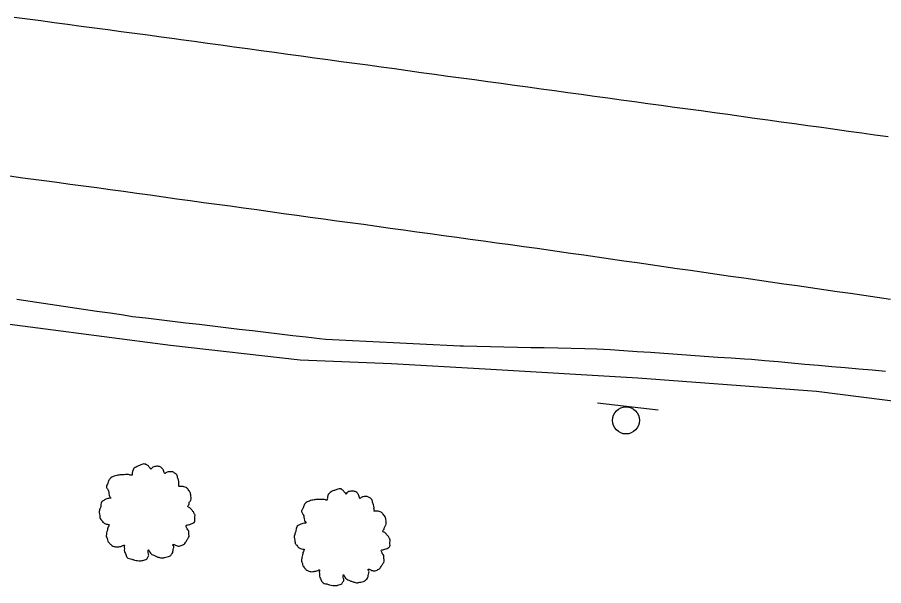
# Model space of a CAD drawing. Extents: x 1901471 to 1963503, y 756461 to 799997.
# Drawn here: x 1940665.4 to 1940729.7, y 780433.7 to 780475.8 of the extents above; entities that cross this region are included whole.
import ezdxf

# ---------------------------------------------------------------- set-up
doc = ezdxf.new("R2010")
doc.units = 0
for name, color, linetype in [('RD_EX_Bldg', 7, 'Continuous'), ('RD_EX_BldgApp', 7, 'Continuous'), ('RD_EX_GuardRail', 7, 'Continuous'), ('RD_EX_Road', 7, 'Continuous'), ('RD_EX_VEG', 7, 'Continuous')]:
    doc.layers.add(name, color=color, linetype=linetype)

# ---------------------------------------------------------------- blocks, each defined once
blk = doc.blocks.new('T2')
at = {"layer": 'RD_EX_VEG'}
for points in [[(0.05, 7.21), (-0.25, 7.24), (-0.57, 7.14), (-0.82, 7.04), (-1.05, 6.96), (-1.27, 6.86), (-1.57, 6.69), (-1.8, 6.49), (-1.92, 6.24), (-1.97, 6.01), (-2.02, 5.74), (-2.02, 5.56), (-2.15, 5.54), (-2.3, 5.56), (-2.55, 5.64), (-2.8, 5.64), (-3.05, 5.64), (-3.4, 5.61), (-3.75, 5.61), (-4.02, 5.56), (-4.35, 5.51), (-4.72, 5.39), (-5.07, 5.26), (-5.37, 5.01), (-5.62, 4.54), (-5.75, 4.19), (-5.9, 3.94), (-5.75, 3.49), (-5.57, 3.14), (-5.55, 2.94), (-5.47, 2.52), (-5.37, 2.29), (-5.25, 2.09), (-5.32, 2.07), (-5.7, 2.02), (-6, 1.92), (-6.42, 1.69), (-6.64, 1.47), (-6.74, 1.14), (-6.77, 0.79), (-6.87, 0.59), (-6.94, 0.32), (-6.97, 0.24), (-7.02, -0.08), (-6.92, -0.53), (-6.89, -0.88), (-6.77, -1.11), (-6.62, -1.28), (-6.44, -1.53), (-6.05, -1.76), (-5.72, -1.86), (-5.52, -1.88), (-5.7, -2.38), (-5.75, -2.73), (-5.87, -3.13), (-5.87, -3.21), (-5.92, -3.68), (-5.77, -4.01), (-5.7, -4.38), (-5.52, -4.61), (-5.25, -4.91), (-4.92, -5.13), (-4.42, -5.26), (-4.02, -5.23), (-3.45, -5.06), (-3.2, -4.98), (-3.22, -5.16), (-3.2, -5.53), (-3.2, -5.96), (-3.05, -6.28), (-2.95, -6.56), (-2.8, -6.81), (-2.47, -7.03), (-2.07, -7.11), (-1.65, -7.26), (-1.2, -7.33), (-0.7, -7.36), (-0.1, -7.21), (0.18, -7.08), (0.28, -6.91), (0.48, -6.53), (0.43, -6.31), (0.45, -5.71), (0.55, -5.88), (0.73, -6.23), (1.23, -6.53), (1.63, -6.71), (2.1, -6.86), (2.4, -6.93), (2.88, -6.86), (3.25, -6.78), (3.63, -6.66), (3.93, -6.38), (4.1, -6.11), (4.15, -5.83), (4.23, -5.46), (4.28, -5.28)], [(4.28, -5.28), (4.2, -5.11), (4.15, -4.86), (4.23, -4.88), (4.4, -4.93), (4.68, -5.06), (4.9, -5.13), (5.23, -5.11), (5.5, -5.01), (5.95, -4.73), (6.22, -4.26), (6.5, -3.86), (6.57, -3.53), (6.52, -3.31), (6.5, -2.81), (6.3, -2.56), (6.25, -2.43), (6.15, -2.03), (6.22, -1.98), (6.5, -1.93), (6.87, -1.81), (7.15, -1.68), (7.37, -1.51), (7.45, -1.28), (7.42, -0.88), (7.47, -0.48), (7.4, -0.33), (7.3, -0.18), (7.22, 0.02), (7.07, 0.17), (6.97, 0.32), (6.87, 0.42), (6.75, 0.57), (6.57, 0.69), (6.42, 0.74), (6.37, 0.89), (6.52, 1.09), (6.57, 1.19), (6.6, 1.42), (6.82, 1.77), (6.87, 2.17), (6.82, 2.59), (6.77, 2.87), (6.62, 3.14), (6.42, 3.39), (6.3, 3.56), (6.12, 3.69), (5.8, 3.81), (5.55, 3.86), (5.2, 3.86), (5, 3.91), (5.03, 3.96), (5.03, 4.11), (5.03, 4.39), (4.95, 4.84), (4.8, 5.34), (4.8, 5.36), (4.7, 5.61), (4.48, 5.81), (4.3, 5.91), (4.1, 6.04), (3.85, 6.06), (3.55, 6.06), (3.28, 6.01), (3.08, 5.91), (2.9, 5.79), (2.83, 5.94), (2.73, 6.24), (2.68, 6.39), (2.53, 6.56), (2.3, 6.76), (1.85, 6.89), (1.23, 6.81), (0.93, 6.61), (0.78, 6.44), (0.73, 6.56), (0.53, 6.76), (0.43, 6.94), (0.25, 7.06), (0.1, 7.16), (0, 7.21)]]:
    blk.add_spline(points, degree=3, dxfattribs=at)
blk = doc.blocks.new('SIGN')
at = {"layer": 'RD_EX_BldgApp'}
blk.add_line((-4.52, -2.02), (4.48, -2.02), dxfattribs=at)
blk.add_circle((0, 0), 2, dxfattribs=at)

msp = doc.modelspace()

# ---------------------------------------------------------------- linework, layer by layer
at = {"layer": 'RD_EX_GuardRail'}
msp.add_lwpolyline([(1940539.86, 780470.37), (1940556.11, 780468.22), (1940573.7, 780466.04), (1940590.69, 780464.04), (1940611.75, 780460.89), (1940629.94, 780458.07), (1940646.32, 780455.8), (1940661.98, 780453.44), (1940676.77, 780451.5), (1940686.4, 780450.42), (1940693.18, 780450.13), (1940700.13, 780449.75), (1940711.49, 780449.07), (1940724.74, 780448.09), (1940736.46, 780446.61), (1940757.79, 780443.68)], dxfattribs=at)
at = {"layer": 'RD_EX_Road'}
for points in [[(1940730.08, 780466.95), (1940729.09, 780467.09), (1940728.1, 780467.23), (1940727.11, 780467.37), (1940726.12, 780467.51), (1940725.11, 780467.66), (1940724.11, 780467.79), (1940723.12, 780467.93), (1940722.13, 780468.06), (1940721.14, 780468.2), (1940720.15, 780468.33), (1940719.16, 780468.47), (1940718.17, 780468.61), (1940717.18, 780468.74), (1940716.19, 780468.88), (1940715.2, 780469.01), (1940714.21, 780469.15), (1940713.22, 780469.28), (1940712.23, 780469.42), (1940711.24, 780469.55), (1940710.24, 780469.69), (1940709.25, 780469.83), (1940708.26, 780469.96), (1940707.27, 780470.1), (1940706.28, 780470.23), (1940705.29, 780470.37), (1940704.3, 780470.5), (1940703.31, 780470.64), (1940702.32, 780470.78), (1940701.33, 780470.91), (1940700.34, 780471.05), (1940699.35, 780471.18), (1940698.36, 780471.32), (1940697.37, 780471.45), (1940696.37, 780471.59), (1940695.38, 780471.72), (1940694.39, 780471.86), (1940693.4, 780472), (1940692.41, 780472.13), (1940691.42, 780472.27), (1940690.43, 780472.4), (1940689.44, 780472.54), (1940688.45, 780472.67), (1940687.46, 780472.81), (1940686.47, 780472.94), (1940685.48, 780473.08), (1940684.49, 780473.22), (1940683.5, 780473.35), (1940682.5, 780473.49), (1940681.51, 780473.62), (1940680.52, 780473.76), (1940679.53, 780473.89), (1940678.54, 780474.03), (1940677.55, 780474.17), (1940677.06, 780474.23), (1940676.07, 780474.37), (1940675.08, 780474.5), (1940674.09, 780474.63), (1940673.1, 780474.76), (1940672.11, 780474.9), (1940671.12, 780475.03), (1940670.13, 780475.16), (1940669.13, 780475.3), (1940668.14, 780475.43), (1940667.15, 780475.56), (1940666.16, 780475.7), (1940665.17, 780475.83)], [(1940664.82, 780464.06), (1940665.81, 780463.93), (1940666.8, 780463.8), (1940667.79, 780463.67), (1940668.32, 780463.6), (1940669.32, 780463.46), (1940670.31, 780463.33), (1940671.3, 780463.19), (1940672.29, 780463.05), (1940673.28, 780462.92), (1940674.27, 780462.78), (1940675.26, 780462.65), (1940676.25, 780462.51), (1940677.24, 780462.37), (1940678.23, 780462.24), (1940679.22, 780462.1), (1940680.21, 780461.96), (1940681.2, 780461.83), (1940682.19, 780461.69), (1940683.18, 780461.56), (1940684.17, 780461.42), (1940685.16, 780461.28), (1940686.16, 780461.15), (1940687.15, 780461.01), (1940688.14, 780460.87), (1940689.13, 780460.74), (1940690.12, 780460.6), (1940691.11, 780460.47), (1940692.1, 780460.33), (1940693.09, 780460.19), (1940694.08, 780460.06), (1940695.07, 780459.92), (1940696.06, 780459.78), (1940697.05, 780459.65), (1940698.04, 780459.51), (1940699.03, 780459.37), (1940700.02, 780459.24), (1940701.01, 780459.1), (1940702.01, 780458.97), (1940703, 780458.83), (1940703.99, 780458.69), (1940704.98, 780458.56), (1940705.49, 780458.48), (1940706.48, 780458.34), (1940707.47, 780458.2), (1940708.46, 780458.06), (1940709.45, 780457.91), (1940710.44, 780457.77), (1940711.43, 780457.63), (1940712.42, 780457.49), (1940713.4, 780457.34), (1940714.39, 780457.2), (1940715.38, 780457.06), (1940716.37, 780456.91), (1940717.36, 780456.77), (1940718.35, 780456.63), (1940719.34, 780456.49), (1940720.33, 780456.34), (1940721.32, 780456.2), (1940722.31, 780456.06), (1940723.3, 780455.92), (1940724.29, 780455.77), (1940725.28, 780455.63), (1940726.27, 780455.49), (1940727.26, 780455.35), (1940728.25, 780455.2), (1940729.24, 780455.06), (1940730.23, 780454.92)], [(1940665.36, 780454.91), (1940666.35, 780454.77), (1940667.34, 780454.62), (1940668.33, 780454.47), (1940669.32, 780454.33), (1940670.31, 780454.18), (1940671.3, 780454.03), (1940672.29, 780453.89), (1940673.28, 780453.74), (1940673.94, 780453.64), (1940674.93, 780453.52), (1940675.92, 780453.41), (1940676.91, 780453.29), (1940677.91, 780453.17), (1940678.9, 780453.05), (1940679.89, 780452.93), (1940680.88, 780452.82), (1940681.88, 780452.7), (1940682.87, 780452.58), (1940683.86, 780452.46), (1940684.86, 780452.35), (1940685.85, 780452.23), (1940686.84, 780452.11), (1940687.83, 780451.99), (1940688.3, 780451.94), (1940689.3, 780451.89), (1940690.3, 780451.84), (1940691.3, 780451.79), (1940692.3, 780451.75), (1940693.3, 780451.7), (1940694.3, 780451.65), (1940695.3, 780451.6), (1940696.29, 780451.55), (1940697.29, 780451.51), (1940698.29, 780451.46), (1940698.54, 780451.45), (1940699.53, 780451.42), (1940700.53, 780451.4), (1940701.53, 780451.38), (1940702.53, 780451.36), (1940703.53, 780451.34), (1940704.53, 780451.32), (1940705.53, 780451.3), (1940706.53, 780451.28), (1940707.53, 780451.26), (1940708.43, 780451.24), (1940709.43, 780451.17), (1940710.43, 780451.11), (1940711.43, 780451.04), (1940712.42, 780450.97), (1940713.42, 780450.9), (1940714.42, 780450.83), (1940715.42, 780450.76), (1940716.41, 780450.69), (1940717.41, 780450.62), (1940718.41, 780450.56), (1940719.41, 780450.49), (1940719.91, 780450.45), (1940720.91, 780450.36), (1940721.9, 780450.28), (1940722.9, 780450.19), (1940723.89, 780450.1), (1940724.89, 780450.01), (1940725.89, 780449.92), (1940726.88, 780449.84), (1940727.88, 780449.75), (1940728.87, 780449.66), (1940729.87, 780449.57)]]:
    msp.add_lwpolyline(points, dxfattribs=at)

# ---------------------------------------------------------------- block references
at = {"layer": 'RD_EX_Bldg', "xscale": 0.5039370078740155, "yscale": 0.5039370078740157, "rotation": 173.423397}
msp.add_blockref('SIGN', (1940710.6, 780445.92), dxfattribs=at)
at = {"layer": 'RD_EX_VEG', "xscale": 0.4921259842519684, "yscale": 0.4921259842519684}
for p in [(1940674.92, 780439.12), (1940689.41, 780437.28)]:
    msp.add_blockref('T2', p, dxfattribs=at)

doc.saveas('drawing.dxf')
